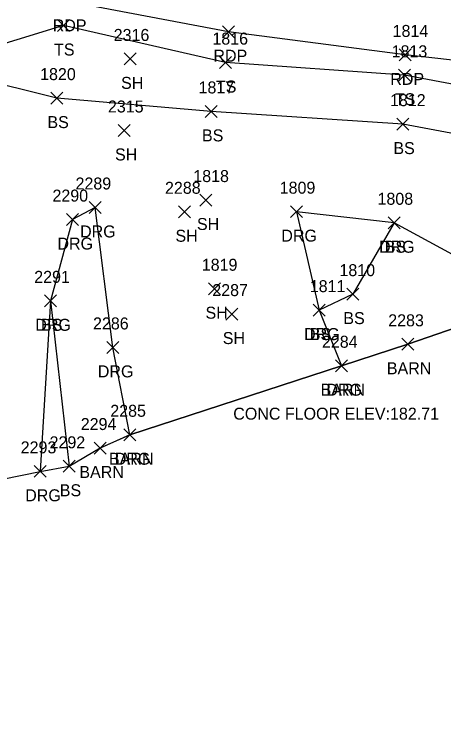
# Model space of a CAD drawing. Extents: x 1443590 to 1445966, y 578314 to 580556.
# Drawn here: x 1444923.5 to 1444995.1, y 578975.6 to 579096.8 of the extents above; entities that cross this region are included whole.
import ezdxf

# ---------------------------------------------------------------- set-up
doc = ezdxf.new("R2010")
doc.units = 0
for name, color, linetype in [('L_A', 7, 'Continuous'), ('L_C', 7, 'Continuous'), ('L_I', 7, 'Continuous'), ('L_TIC', 7, 'Continuous'), ('LBC', 7, 'Continuous'), ('LELB', 7, 'Continuous'), ('LSOGP', 7, 'Continuous'), ('P_A', 7, 'Continuous'), ('P_I', 7, 'Continuous'), ('P_TIC', 7, 'Continuous'), ('PET', 7, 'Continuous'), ('R_A', 7, 'Continuous'), ('R_I', 7, 'Continuous'), ('R_TIC', 7, 'Continuous'), ('RDG', 7, 'Continuous')]:
    doc.layers.add(name, color=color, linetype=linetype)

msp = doc.modelspace()

# ---------------------------------------------------------------- linework, layer by layer
at = {"layer": 'L_TIC'}
for points in [[(1444930.67, 579093.92), (1444932.67, 579095.92)], [(1444932.67, 579093.92), (1444930.67, 579095.92)], [(1444941.78, 579088.35), (1444943.78, 579090.35)], [(1444943.78, 579088.35), (1444941.78, 579090.35)], [(1444957.68, 579087.74), (1444959.68, 579089.74)], [(1444959.68, 579087.74), (1444957.68, 579089.74)], [(1444987.53, 579085.62), (1444989.53, 579087.62)], [(1444989.53, 579085.62), (1444987.53, 579087.62)], [(1444929.53, 579081.81), (1444931.53, 579083.81)], [(1444931.53, 579081.81), (1444929.53, 579083.81)], [(1444955.32, 579079.59), (1444957.32, 579081.59)], [(1444957.32, 579079.59), (1444955.32, 579081.59)], [(1444987.26, 579077.47), (1444989.26, 579079.47)], [(1444989.26, 579077.47), (1444987.26, 579079.47)], [(1444940.76, 579076.41), (1444942.76, 579078.41)], [(1444942.76, 579076.41), (1444940.76, 579078.41)], [(1444954.43, 579064.8), (1444956.43, 579066.8)], [(1444956.43, 579064.8), (1444954.43, 579066.8)], [(1444950.85, 579062.84), (1444952.85, 579064.84)], [(1444952.85, 579062.84), (1444950.85, 579064.84)], [(1444985.82, 579061.01), (1444987.82, 579063.01)], [(1444987.82, 579061.01), (1444985.82, 579063.01)], [(1444955.86, 579050), (1444957.86, 579052)], [(1444957.86, 579050), (1444955.86, 579052)], [(1444978.91, 579049.1), (1444980.91, 579051.1)], [(1444980.91, 579049.1), (1444978.91, 579051.1)], [(1444928.46, 579047.98), (1444930.46, 579049.98)], [(1444930.46, 579047.98), (1444928.46, 579049.98)], [(1444973.31, 579046.43), (1444975.31, 579048.43)], [(1444975.31, 579046.43), (1444973.31, 579048.43)], [(1444958.74, 579045.77), (1444960.74, 579047.77)], [(1444960.74, 579045.77), (1444958.74, 579047.77)], [(1444988.1, 579040.73), (1444990.1, 579042.73)], [(1444990.1, 579040.73), (1444988.1, 579042.73)], [(1444977.04, 579037.15), (1444979.04, 579039.15)], [(1444979.04, 579037.15), (1444977.04, 579039.15)], [(1444941.72, 579025.63), (1444943.72, 579027.63)], [(1444943.72, 579025.63), (1444941.72, 579027.63)], [(1444936.79, 579023.42), (1444938.79, 579025.42)], [(1444938.79, 579023.42), (1444936.79, 579025.42)], [(1444931.59, 579020.37), (1444933.59, 579022.37)], [(1444933.59, 579020.37), (1444931.59, 579022.37)]]:
    msp.add_lwpolyline(points, dxfattribs=at)
at = {"layer": 'LBC'}
msp.add_lwpolyline([(1445011.65, 578983.97), (1445005.01, 579003.37), (1445005, 579004.53), (1445000.61, 579017.03), (1445000.15, 579018.4), (1445011.79, 579022.98), (1445011.66, 579023.73), (1445003.77, 579046.83), (1444989.1, 579041.73), (1444978.04, 579038.15), (1444942.72, 579026.63), (1444937.79, 579024.42)], dxfattribs=at)
at = {"layer": 'LELB'}
for points in [[(1445104.71, 579074.23), (1445065.14, 579075.87), (1445019.54, 579080.82), (1444988.53, 579086.62), (1444958.68, 579088.74), (1444931.67, 579094.92), (1444916, 579090.12), (1444911.23, 579088.69), (1444906.81, 579098.93), (1444894.77, 579101), (1444853.71, 579106.73), (1444840.94, 579108.81), (1444800.11, 579114.37), (1444761.39, 579118.56)], [(1445162.23, 578997.11), (1445151.74, 579025.84), (1445142.75, 579039.18), (1445138.09, 579044.08), (1445116.07, 579051.55), (1445101.92, 579061.67), (1445096.63, 579066.95), (1445066.06, 579065.72), (1445043.59, 579063.21), (1445031.62, 579065.51), (1445012.31, 579070.54), (1445010.25, 579074.37), (1444988.26, 579078.47), (1444956.32, 579080.59), (1444930.53, 579082.81), (1444916.43, 579086.33), (1444911.23, 579088.69), (1444908.49, 579088.65), (1444906.17, 579094.71), (1444893.92, 579096.75), (1444853.12, 579100.69), (1444811.04, 579100.21)], [(1444986.82, 579062.01), (1444979.91, 579050.1), (1444974.31, 579047.43)], [(1444929.46, 579048.98), (1444932.59, 579021.37)]]:
    msp.add_lwpolyline(points, dxfattribs=at)
at = {"layer": 'LSOGP'}
msp.add_lwpolyline([(1444912.11, 579017.32), (1444927.77, 579020.52), (1444932.6, 579021.37), (1444937.79, 579024.43), (1444942.73, 579026.63), (1444978.04, 579038.15), (1444989.1, 579041.73), (1445003.77, 579046.83), (1445011.67, 579023.73), (1445011.8, 579022.98), (1445000.15, 579018.4), (1445000.61, 579017.03), (1445005.01, 579004.53), (1445005.02, 579003.37), (1445011.65, 578983.97), (1445019.64, 578988.33), (1445029.43, 578994.29), (1445032.27, 578995.79), (1445035.37, 578996.98), (1445064.99, 579009.21), (1445068.99, 578999.67), (1445073.71, 578987.76), (1445084.32, 578960.52)], dxfattribs=at)
at = {"layer": 'P_TIC'}
for points in [[(1444958.19, 579092.88), (1444960.19, 579094.88)], [(1444960.19, 579092.88), (1444958.19, 579094.88)], [(1444987.69, 579089.02), (1444989.69, 579091.02)], [(1444989.69, 579089.02), (1444987.69, 579091.02)]]:
    msp.add_lwpolyline(points, dxfattribs=at)
at = {"layer": 'PET'}
msp.add_lwpolyline([(1445142.74, 579080.19), (1445099.09, 579079.55), (1445065.12, 579082.68), (1445030.26, 579085.35), (1445022.74, 579086.17), (1444988.69, 579090.02), (1444959.19, 579093.88), (1444932.36, 579098.94), (1444909.91, 579101.57), (1444895.06, 579103.61), (1444854.36, 579109.97), (1444841.37, 579112.53), (1444800.95, 579118.92), (1444761.66, 579124.5), (1444731.12, 579127.67), (1444695.07, 579130.45), (1444655.65, 579130.52), (1444618.8, 579127.98), (1444577.17, 579120.56), (1444542.16, 579111.25)], dxfattribs=at)
at = {"layer": 'R_TIC'}
for points in [[(1444935.93, 579063.56), (1444937.93, 579065.56)], [(1444937.93, 579063.56), (1444935.93, 579065.56)], [(1444969.51, 579062.86), (1444971.51, 579064.86)], [(1444971.51, 579062.86), (1444969.51, 579064.86)], [(1444932.16, 579061.54), (1444934.16, 579063.54)], [(1444934.16, 579061.54), (1444932.16, 579063.54)], [(1444985.82, 579061.01), (1444987.82, 579063.01)], [(1444987.82, 579061.01), (1444985.82, 579063.01)], [(1444928.46, 579047.98), (1444930.46, 579049.98)], [(1444930.46, 579047.98), (1444928.46, 579049.98)], [(1444973.31, 579046.43), (1444975.31, 579048.43)], [(1444975.31, 579046.43), (1444973.31, 579048.43)], [(1444938.9, 579040.21), (1444940.9, 579042.21)], [(1444940.9, 579040.21), (1444938.9, 579042.21)], [(1444977.04, 579037.15), (1444979.04, 579039.15)], [(1444979.04, 579037.15), (1444977.04, 579039.15)], [(1444941.72, 579025.63), (1444943.72, 579027.63)], [(1444943.72, 579025.63), (1444941.72, 579027.63)], [(1444926.77, 579019.53), (1444928.77, 579021.53)], [(1444928.77, 579019.53), (1444926.77, 579021.53)]]:
    msp.add_lwpolyline(points, dxfattribs=at)
at = {"layer": 'RDG'}
for points in [[(1444942.72, 579026.63), (1444939.9, 579041.21), (1444936.93, 579064.56), (1444933.16, 579062.54), (1444929.46, 579048.98), (1444927.77, 579020.53)], [(1445015.17, 579021.64), (1445026.64, 579024.73), (1445017.84, 579033.74), (1445009.56, 579041.6), (1445008.33, 579044.34), (1444998.51, 579055.63), (1444986.82, 579062.01), (1444970.51, 579063.86), (1444974.31, 579047.43), (1444978.04, 579038.15)]]:
    msp.add_lwpolyline(points, dxfattribs=at)

# ---------------------------------------------------------------- texts
at = {"layer": 'L_A'}
for s, p in [('TS', (1444930.08, 579089.92)), ('SH', (1444941.26, 579084.35)), ('TS', (1444957.09, 579083.74)), ('TS', (1444986.94, 579081.62)), ('BS', (1444928.97, 579077.81)), ('BS', (1444954.76, 579075.59)), ('BS', (1444986.7, 579073.47)), ('SH', (1444940.25, 579072.41)), ('SH', (1444953.92, 579060.8)), ('SH', (1444950.34, 579058.84)), ('BS', (1444985.26, 579057.01)), ('SH', (1444955.35, 579046)), ('BS', (1444978.35, 579045.1)), ('BS', (1444927.9, 579043.98)), ('SH', (1444958.23, 579041.77)), ('BS', (1444972.75, 579042.43)), ('BARN', (1444985.61, 579036.73)), ('BARN', (1444974.55, 579033.15)), ('BARN', (1444939.24, 579021.63)), ('BARN', (1444934.3, 579019.42)), ('BS', (1444931.03, 579016.37))]:
    msp.add_text(s, height=2, dxfattribs=at).set_placement(p)
at = {"layer": 'L_C'}
msp.add_text('CONC FLOOR ELEV:182.71', height=2, dxfattribs=at).set_placement((1444959.98, 579029.15))
at = {"layer": 'L_I'}
for s, p in [('2316', (1444940.03, 579092.35)), ('1816', (1444956.5, 579091.74)), ('1813', (1444986.41, 579089.62)), ('1820', (1444927.75, 579085.81)), ('1817', (1444954.19, 579083.59)), ('1812', (1444986.13, 579081.47)), ('2315', (1444939.07, 579080.41)), ('1818', (1444953.31, 579068.8)), ('2288', (1444948.59, 579066.84)), ('1808', (1444984.05, 579065.01)), ('1819', (1444954.73, 579054)), ('1810', (1444977.7, 579053.1)), ('2291', (1444926.77, 579051.98)), ('1811', (1444972.75, 579050.43)), ('2287', (1444956.48, 579049.77)), ('2283', (1444985.84, 579044.73)), ('2284', (1444974.78, 579041.15)), ('2285', (1444939.46, 579029.63)), ('2294', (1444934.53, 579027.42)), ('2292', (1444929.33, 579024.37))]:
    msp.add_text(s, height=2, dxfattribs=at).set_placement(p)
at = {"layer": 'P_A'}
for p in [(1444929.85, 579093.94), (1444956.67, 579088.88), (1444986.18, 579085.02)]:
    msp.add_text('RDP', height=2, dxfattribs=at).set_placement(p)
at = {"layer": 'P_I'}
msp.add_text('1814', height=2, dxfattribs=at).set_placement((1444986.57, 579093.02))
at = {"layer": 'R_A'}
for p in [(1444934.42, 579059.56), (1444968, 579058.86), (1444930.64, 579057.54), (1444984.31, 579057.01), (1444926.95, 579043.98), (1444971.8, 579042.43), (1444937.38, 579036.21), (1444975.53, 579033.15), (1444940.21, 579021.63), (1444925.26, 579015.53)]:
    msp.add_text('DRG', height=2, dxfattribs=at).set_placement(p)
at = {"layer": 'R_I'}
for s, p in [('2289', (1444933.66, 579067.56)), ('1809', (1444967.73, 579066.86)), ('2290', (1444929.81, 579065.54)), ('1808', (1444984.05, 579065.01)), ('2291', (1444926.77, 579051.98)), ('1811', (1444972.75, 579050.43)), ('2286', (1444936.58, 579044.21)), ('2284', (1444974.78, 579041.15)), ('2285', (1444939.46, 579029.63)), ('2293', (1444924.51, 579023.53))]:
    msp.add_text(s, height=2, dxfattribs=at).set_placement(p)

doc.saveas('drawing.dxf')
